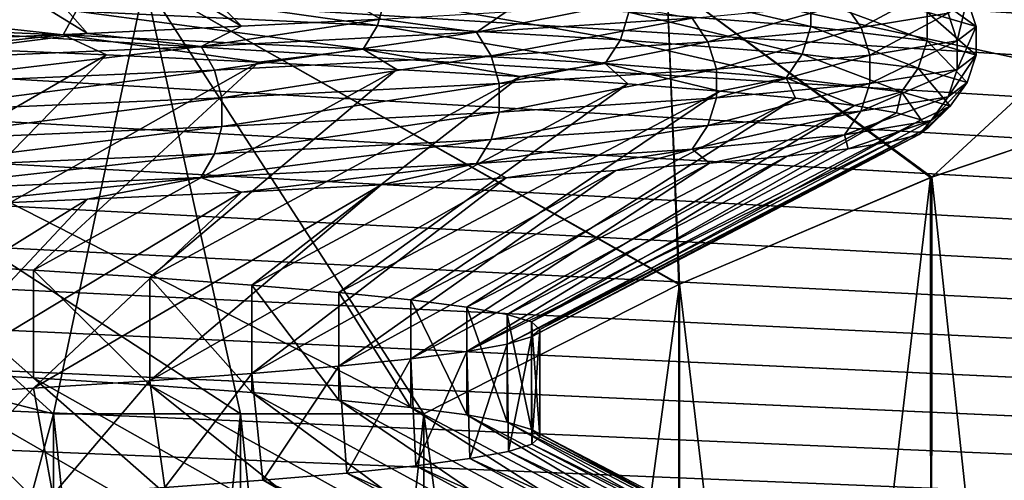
# Model space of a CAD drawing. Header units: metres. Extents: x -205 to 205, y -104 to 104.
# Tile 761 of 1056: x 7.91 to 10.54, y -71.29 to -70.06. Entities that reach past the tile are written whole.
import ezdxf

# ---------------------------------------------------------------- set-up
doc = ezdxf.new("R2010")
doc.units = ezdxf.units.M
doc.layers.add('solid_01_2-CONSUMER_EHM_BOX_SW0001', color=7, linetype='CONTINUOUS')

msp = doc.modelspace()

# ---------------------------------------------------------------- linework, layer by layer
at = {"layer": 'solid_01_2-CONSUMER_EHM_BOX_SW0001'}
for points in [[(27.853924, 67.360435), (-0.010849, -74.95858), (-0.010778, 75.04142)], [(27.853924, 67.360435), (27.752735, 66.82019), (-0.010849, -74.95858)], [(27.752735, 66.82019), (27.752735, 66.262619), (-0.010849, -74.95858)], [(27.752672, -66.17981), (-0.010849, -74.95858), (27.752735, 66.262619)], [(27.752672, -66.17981), (27.752672, -66.737381), (-0.010849, -74.95858)], [(93.25267, -66.17984), (-0.010849, -74.95858), (35.297779, -69.405174)], [(93.25267, -66.17984), (93.25267, -66.737411), (-0.010849, -74.95858)], [(27.752672, -66.737381), (27.853861, -67.277626), (-0.010849, -74.95858)], [(93.25267, -66.737411), (93.353859, -67.277657), (-0.010849, -74.95858)], [(158.75267, -66.737442), (-0.010849, -74.95858), (100.239151, -69.458626)], [(158.75267, -66.737442), (158.853867, -67.277687), (-0.010849, -74.95858)], [(27.853861, -67.277626), (28.054873, -67.797455), (-0.010849, -74.95858)], [(93.353859, -67.277657), (93.554871, -67.797485), (-0.010849, -74.95858)], [(158.853867, -67.277687), (159.054871, -67.797516), (-0.010849, -74.95858)], [(28.054873, -67.797455), (28.344921, -68.264824), (-0.010849, -74.95858)], [(93.554871, -67.797485), (93.844917, -68.264854), (-0.010849, -74.95858)], [(159.054871, -67.797516), (159.344925, -68.264893), (-0.010849, -74.95858)], [(64.96859, -73.553467, 1.5), (5.608599, -67.95858, 1.5), (5.606888, -68.086899, 1.5)], [(64.847527, -73.540863, 1.5), (30.218094, -69.412994, 1.5), (5.608599, -67.95858, 1.5)], [(64.96859, -73.553467, 1.5), (64.847527, -73.540863, 1.5), (5.608599, -67.95858, 1.5)], [(64.96859, -73.553467, 1.5), (5.606888, -68.086899, 1.5), (5.60239, -68.214622, 1.5)], [(64.96859, -73.553467, 1.5), (5.60239, -68.214622, 1.5), (5.595106, -68.341743, 1.5)], [(28.344921, -68.264824), (28.719437, -68.676628), (-0.010849, -74.95858)], [(93.844917, -68.264854), (94.219437, -68.676659), (-0.010849, -74.95858)], [(159.344925, -68.264893), (159.719437, -68.676689), (-0.010849, -74.95858)], [(64.96859, -73.553467, 1.5), (5.595106, -68.341743, 1.5), (5.585034, -68.468269, 1.5)], [(64.96859, -73.553467, 1.5), (5.585034, -68.468269, 1.5), (5.572176, -68.594193, 1.5)], [(64.96859, -73.553467, 1.5), (5.572176, -68.594193, 1.5), (5.556531, -68.719513, 1.5)], [(28.719437, -68.676628), (29.159586, -69.007935), (-0.010849, -74.95858)], [(94.219437, -68.676659), (94.659584, -69.007965), (-0.010849, -74.95858)], [(159.719437, -68.676689), (160.159592, -69.007996), (-0.010849, -74.95858)], [(64.96859, -73.553467, 1.5), (5.556531, -68.719513, 1.5), (5.5381, -68.844246, 1.5)], [(65.089653, -73.563484, 1.5), (5.5381, -68.844246, 1.5), (5.516881, -68.968369, 1.5)], [(5.5381, -68.844246, 1.5), (65.089653, -73.563484, 1.5), (64.96859, -73.553467, 1.5)], [(65.089653, -73.563484, 1.5), (5.516881, -68.968369, 1.5), (5.492876, -69.091904, 1.5)], [(29.159586, -69.007935), (29.656414, -69.25634), (-0.010849, -74.95858)], [(94.659584, -69.007965), (95.15641, -69.256371), (-0.010849, -74.95858)], [(160.159592, -69.007996), (160.656418, -69.256401), (-0.010849, -74.95858)], [(65.089653, -73.563484, 1.5), (5.492876, -69.091904, 1.5), (5.466072, -69.214897, 1.5)], [(65.089653, -73.563484, 1.5), (5.466072, -69.214897, 1.5), (5.436422, -69.337585, 1.5)], [(29.656414, -69.25634), (30.180529, -69.405167), (-0.010849, -74.95858)], [(95.15641, -69.256371), (95.680527, -69.405197), (-0.010849, -74.95858)], [(160.656418, -69.256401), (161.180527, -69.405228), (-0.010849, -74.95858)], [(65.089653, -73.563484, 1.5), (5.436422, -69.337585, 1.5), (5.403945, -69.459885, 1.5)], [(30.180529, -69.405167), (30.739153, -69.458595), (-0.010849, -74.95858)], [(34.739155, -69.458595), (35.297779, -69.405174), (-0.010849, -74.95858)], [(95.680527, -69.405197), (96.239151, -69.458626), (-0.010849, -74.95858)], [(161.180527, -69.405228), (161.739151, -69.458656), (-0.010849, -74.95858)], [(30.739153, -69.458595), (34.739155, -69.458595), (-0.010849, -74.95858)], [(96.239151, -69.458626), (100.239151, -69.458626), (-0.010849, -74.95858)], [(165.739151, -69.458656), (199.989151, -74.958672), (-0.010849, -74.95858)], [(161.739151, -69.458656), (165.739151, -69.458656), (-0.010849, -74.95858)], [(65.089653, -73.563484, 1.5), (5.403945, -69.459885, 1.5), (5.368667, -69.581665, 1.5)], [(7.597834, -69.537926, 29.862995), (7.946103, -69.518211, 29.331995), (8.50268, -70.076935, 30.38413)], [(7.946103, -69.518211, 29.331995), (8.876432, -70.057663, 29.804052), (8.50268, -70.076935, 30.38413)], [(7.214128, -69.557648, 30.369005), (7.597834, -69.537926, 29.862995), (8.09096, -70.096214, 30.938427)], [(7.597834, -69.537926, 29.862995), (8.50268, -70.076935, 30.38413), (8.09096, -70.096214, 30.938427)], [(7.214128, -69.557648, 30.369005), (8.09096, -70.096214, 30.938427), (7.642986, -70.115517, 31.464581)], [(65.089653, -73.563484, 1.5), (5.368667, -69.581665, 1.5), (5.330613, -69.702782, 1.5)], [(65.089653, -73.563484, 1.5), (5.330613, -69.702782, 1.5), (5.289809, -69.82312, 1.5)], [(65.089653, -73.563484, 1.5), (5.289809, -69.82312, 1.5), (5.24628, -69.942543, 1.5)], [(65.089653, -73.563484, 1.5), (5.24628, -69.942543, 1.5), (5.200054, -70.060913, 1.5)], [(6.729696, -69.958572, 37.905228), (6.633528, -70.766273, 39.5), (7.99992, -71.113274, 39.5)], [(6.729695, -69.958572, 11.094772), (7.999918, -71.113274, 9.5), (6.637544, -70.767105, 9.5)], [(6.729695, -69.958572, 11.094772), (8.2443, -69.958572, 11.96923), (7.999918, -71.113274, 9.5)], [(8.49992, -71.113274, 39.222431), (6.729696, -69.958572, 37.905228), (7.99992, -71.113274, 39.5)], [(8.990301, -71.113274, 38.928204), (8.244301, -69.958572, 37.030769), (6.729696, -69.958572, 37.905228)], [(8.49992, -71.113274, 39.222431), (8.990301, -71.113274, 38.928204), (6.729696, -69.958572, 37.905228)], [(8.2443, -69.958572, 11.96923), (8.499919, -71.113274, 9.777568), (7.999918, -71.113274, 9.5)], [(8.079554, -69.963257, 17.83857), (8.060718, -70.036667, 17.854097), (8.865792, -70.074814, 18.973911)], [(8.886509, -70.001411, 18.960999), (8.079554, -69.963257, 17.83857), (8.865792, -70.074814, 18.973911)], [(8.2443, -69.958572, 11.96923), (8.990299, -71.113274, 10.071796), (8.499919, -71.113274, 9.777568)], [(8.2443, -69.958572, 11.96923), (9.673496, -70.766273, 11.255127), (8.990299, -71.113274, 10.071796)], [(8.2443, -69.958572, 11.96923), (9.640162, -69.958572, 13.008693), (9.673496, -70.766273, 11.255127)], [(9.671489, -70.767105, 37.748352), (9.640163, -69.958572, 35.991306), (8.244301, -69.958572, 37.030769)], [(8.990301, -71.113274, 38.928204), (9.671489, -70.767105, 37.748352), (8.244301, -69.958572, 37.030769)], [(9.538647, -69.962975, 20.180109), (9.538561, -70.039558, 20.180149), (10.02497, -70.077713, 21.474247)], [(10.025061, -70.001122, 21.47422), (9.538647, -69.962975, 20.180109), (10.02497, -70.077713, 21.474247)], [(9.640162, -69.958572, 13.008693), (10.347965, -70.480331, 12.423341), (9.673496, -70.766273, 11.255127)], [(9.640162, -69.958572, 13.008693), (10.911625, -69.958572, 14.207689), (10.347965, -70.480331, 12.423341)], [(11.008482, -70.255692, 35.43261), (10.911626, -69.958572, 34.792309), (9.640163, -69.958572, 35.991306)], [(10.344848, -70.481529, 36.582062), (11.008482, -70.255692, 35.43261), (9.640163, -69.958572, 35.991306)], [(9.671489, -70.767105, 37.748352), (10.344848, -70.481529, 36.582062), (9.640163, -69.958572, 35.991306)], [(10.311875, -69.96553, 22.825153), (10.335951, -70.039276, 22.821243), (10.466947, -70.077431, 24.197618)], [(10.442565, -70.003677, 24.198322), (10.311875, -69.96553, 22.825153), (10.466947, -70.077431, 24.197618)], [(10.911625, -69.958572, 14.207689), (11.011723, -70.254715, 13.573002), (10.347965, -70.480331, 12.423341)], [(10.115204, -70.016701, 26.925606), (10.347034, -69.978554, 25.571999), (10.158913, -70.079979, 26.936087)], [(10.347034, -69.978554, 25.571999), (10.391745, -70.041824, 25.576632), (10.158913, -70.079979, 26.936087)], [(7.114635, -69.998512, 16.850397), (7.083917, -70.061844, 16.883423), (8.025915, -70.099998, 17.882792)], [(8.060718, -70.036667, 17.854097), (7.114635, -69.998512, 16.850397), (8.025915, -70.099998, 17.882792)], [(8.886509, -70.001411, 18.960999), (8.865792, -70.074814, 18.973911), (9.516324, -70.112968, 20.19022)], [(9.538561, -70.039558, 20.180149), (8.886509, -70.001411, 18.960999), (9.516324, -70.112968, 20.19022)], [(9.130953, -70.093002, 29.483515), (9.21054, -70.038391, 29.200382), (9.503426, -70.019112, 28.575361)], [(9.130953, -70.093002, 29.483515), (9.503426, -70.019112, 28.575361), (9.707559, -70.054855, 28.237154)], [(9.707559, -70.054855, 28.237154), (10.115204, -70.016701, 26.925606), (9.749506, -70.118126, 28.253302)], [(10.115204, -70.016701, 26.925606), (10.158913, -70.079979, 26.936087), (9.749506, -70.118126, 28.253302)], [(10.025061, -70.001122, 21.47422), (10.02497, -70.077713, 21.474247), (10.335856, -70.11586, 22.821259)], [(10.335951, -70.039276, 22.821243), (10.025061, -70.001122, 21.47422), (10.335856, -70.11586, 22.821259)], [(10.391745, -70.041824, 25.576632), (10.442565, -70.003677, 24.198322), (10.416008, -70.115585, 25.579145)], [(10.442565, -70.003677, 24.198322), (10.466947, -70.077431, 24.197618), (10.416008, -70.115585, 25.579145)], [(8.060718, -70.036667, 17.854097), (8.025915, -70.099998, 17.882792), (8.827514, -70.138145, 18.99777)], [(8.865792, -70.074814, 18.973911), (8.060718, -70.036667, 17.854097), (8.827514, -70.138145, 18.99777)], [(9.130953, -70.093002, 29.483515), (8.876432, -70.057663, 29.804052), (9.21054, -70.038391, 29.200382)], [(9.538561, -70.039558, 20.180149), (9.516324, -70.112968, 20.19022), (10.001599, -70.151115, 21.4813)], [(10.02497, -70.077713, 21.474247), (9.538561, -70.039558, 20.180149), (10.001599, -70.151115, 21.4813)], [(10.158913, -70.079979, 26.936087), (10.391745, -70.041824, 25.576632), (10.182633, -70.153732, 26.941774)], [(10.391745, -70.041824, 25.576632), (10.416008, -70.115585, 25.579145), (10.182633, -70.153732, 26.941774)], [(10.335951, -70.039276, 22.821243), (10.335856, -70.11586, 22.821259), (10.466851, -70.154015, 24.197622)], [(10.466947, -70.077431, 24.197618), (10.335951, -70.039276, 22.821243), (10.466851, -70.154015, 24.197622)], [(65.210548, -73.5709, 1.5), (5.200054, -70.060913, 1.5), (5.151155, -70.178108, 1.5)], [(5.200054, -70.060913, 1.5), (65.210548, -73.5709, 1.5), (65.089653, -73.563484, 1.5)], [(8.025915, -70.099998, 17.882792), (7.083917, -70.061844, 16.883423), (7.69812, -70.134323, 17.59631)], [(8.394477, -70.131149, 30.642696), (8.09096, -70.096214, 30.938427), (8.50268, -70.076935, 30.38413)], [(8.394477, -70.131149, 30.642696), (8.50268, -70.076935, 30.38413), (8.876432, -70.057663, 29.804052)], [(8.394477, -70.131149, 30.642696), (8.876432, -70.057663, 29.804052), (9.130953, -70.093002, 29.483515)], [(8.865792, -70.074814, 18.973911), (8.827514, -70.138145, 18.99777), (9.475237, -70.1763, 20.208826)], [(9.516324, -70.112968, 20.19022), (8.865792, -70.074814, 18.973911), (9.475237, -70.1763, 20.208826)], [(9.130953, -70.093002, 29.483515), (9.707559, -70.054855, 28.237154), (9.170408, -70.156273, 29.505047)], [(9.707559, -70.054855, 28.237154), (9.749506, -70.118126, 28.253302), (9.170408, -70.156273, 29.505047)], [(7.512227, -70.169304, 31.69528), (7.642986, -70.115517, 31.464581), (8.09096, -70.096214, 30.938427)], [(7.512227, -70.169304, 31.69528), (8.09096, -70.096214, 30.938427), (8.394477, -70.131149, 30.642696)], [(8.025915, -70.099998, 17.882792), (7.69812, -70.134323, 17.59631), (8.141747, -70.153603, 18.125114)], [(8.025915, -70.099998, 17.882792), (8.141747, -70.153603, 18.125114), (8.548961, -70.17289, 18.682684)], [(8.827514, -70.138145, 18.99777), (8.025915, -70.099998, 17.882792), (8.548961, -70.17289, 18.682684)], [(8.394477, -70.131149, 30.642696), (9.130953, -70.093002, 29.483515), (8.430749, -70.19442, 30.669239)], [(9.130953, -70.093002, 29.483515), (9.170408, -70.156273, 29.505047), (8.430749, -70.19442, 30.669239)], [(9.749506, -70.118126, 28.253302), (10.158913, -70.079979, 26.936087), (9.772271, -70.191887, 28.262066)], [(10.158913, -70.079979, 26.936087), (10.182633, -70.153732, 26.941774), (9.772271, -70.191887, 28.262066)], [(10.02497, -70.077713, 21.474247), (10.001599, -70.151115, 21.4813), (10.311761, -70.18927, 22.825172)], [(10.335856, -70.11586, 22.821259), (10.02497, -70.077713, 21.474247), (10.311761, -70.18927, 22.825172)], [(10.466947, -70.077431, 24.197618), (10.466851, -70.154015, 24.197622), (10.415913, -70.192162, 25.579136)], [(10.416008, -70.115585, 25.579145), (10.466947, -70.077431, 24.197618), (10.415913, -70.192162, 25.579136)], [(9.170408, -70.156273, 29.505047), (9.749506, -70.118126, 28.253302), (9.191822, -70.230034, 29.516735)], [(9.749506, -70.118126, 28.253302), (9.772271, -70.191887, 28.262066), (9.191822, -70.230034, 29.516735)], [(9.516324, -70.112968, 20.19022), (9.475237, -70.1763, 20.208826), (9.958418, -70.214447, 21.494333)], [(10.001599, -70.151115, 21.4813), (9.516324, -70.112968, 20.19022), (9.958418, -70.214447, 21.494333)], [(10.416008, -70.115585, 25.579145), (10.415913, -70.192162, 25.579136), (10.182541, -70.230316, 26.941751)], [(10.182633, -70.153732, 26.941774), (10.416008, -70.115585, 25.579145), (10.182541, -70.230316, 26.941751)], [(10.335856, -70.11586, 22.821259), (10.311761, -70.18927, 22.825172), (10.442451, -70.227417, 24.198326)], [(10.466851, -70.154015, 24.197622), (10.335856, -70.11586, 22.821259), (10.442451, -70.227417, 24.198326)], [(7.214137, -70.689713, 18.631008), (8.141747, -70.153603, 18.125114), (7.69812, -70.134323, 17.59631)], [(7.214137, -70.689713, 18.631008), (7.597835, -70.70945, 19.137009), (8.141747, -70.153603, 18.125114)], [(7.512227, -70.169304, 31.69528), (8.394477, -70.131149, 30.642696), (7.544686, -70.232574, 31.72637)], [(8.394477, -70.131149, 30.642696), (8.430749, -70.19442, 30.669239), (7.544686, -70.232574, 31.72637)], [(7.597835, -70.70945, 19.137009), (8.548961, -70.17289, 18.682684), (8.141747, -70.153603, 18.125114)], [(8.827514, -70.138145, 18.99777), (8.548961, -70.17289, 18.682684), (8.917938, -70.192177, 19.266413)], [(8.827514, -70.138145, 18.99777), (8.917938, -70.192177, 19.266413), (9.247309, -70.211472, 19.873554)], [(9.475237, -70.1763, 20.208826), (8.827514, -70.138145, 18.99777), (9.247309, -70.211472, 19.873554)], [(10.182633, -70.153732, 26.941774), (10.182541, -70.230316, 26.941751), (9.772182, -70.268463, 28.262032)], [(9.772271, -70.191887, 28.262066), (10.182633, -70.153732, 26.941774), (9.772182, -70.268463, 28.262032)], [(10.001599, -70.151115, 21.4813), (9.958418, -70.214447, 21.494333), (10.267241, -70.252602, 22.832403)], [(10.311761, -70.18927, 22.825172), (10.001599, -70.151115, 21.4813), (10.267241, -70.252602, 22.832403)], [(10.466851, -70.154015, 24.197622), (10.442451, -70.227417, 24.198326), (10.391631, -70.265572, 25.57662)], [(10.415913, -70.192162, 25.579136), (10.466851, -70.154015, 24.197622), (10.391631, -70.265572, 25.57662)], [(65.210548, -73.5709, 1.5), (5.151155, -70.178108, 1.5), (5.099609, -70.293999, 1.5)], [(7.597835, -70.70945, 19.137009), (7.946099, -70.729195, 19.667999), (8.548961, -70.17289, 18.682684)], [(7.946099, -70.729195, 19.667999), (8.917938, -70.192177, 19.266413), (8.548961, -70.17289, 18.682684)], [(8.430749, -70.19442, 30.669239), (9.170408, -70.156273, 29.505047), (8.450437, -70.268188, 30.683645)], [(9.170408, -70.156273, 29.505047), (9.191822, -70.230034, 29.516735), (8.450437, -70.268188, 30.683645)], [(9.475237, -70.1763, 20.208826), (9.247309, -70.211472, 19.873554), (9.535708, -70.230766, 20.501383)], [(9.475237, -70.1763, 20.208826), (9.535708, -70.230766, 20.501383), (9.781768, -70.250069, 21.147194)], [(9.958418, -70.214447, 21.494333), (9.475237, -70.1763, 20.208826), (9.781768, -70.250069, 21.147194)], [(7.544686, -70.232574, 31.72637), (8.430749, -70.19442, 30.669239), (7.562305, -70.306343, 31.743244)], [(8.430749, -70.19442, 30.669239), (8.450437, -70.268188, 30.683645), (7.562305, -70.306343, 31.743244)], [(7.946099, -70.729195, 19.667999), (8.257303, -70.748947, 20.221493), (8.917938, -70.192177, 19.266413)], [(8.257303, -70.748947, 20.221493), (9.247309, -70.211472, 19.873554), (8.917938, -70.192177, 19.266413)], [(9.772271, -70.191887, 28.262066), (9.772182, -70.268463, 28.262032), (9.191737, -70.30661, 29.516689)], [(9.191822, -70.230034, 29.516735), (9.772271, -70.191887, 28.262066), (9.191737, -70.30661, 29.516689)], [(10.415913, -70.192162, 25.579136), (10.391631, -70.265572, 25.57662), (10.158803, -70.303719, 26.93606)], [(10.182541, -70.230316, 26.941751), (10.415913, -70.192162, 25.579136), (10.158803, -70.303719, 26.93606)], [(10.311761, -70.18927, 22.825172), (10.267241, -70.252602, 22.832403), (10.397366, -70.290749, 24.199629)], [(10.442451, -70.227417, 24.198326), (10.311761, -70.18927, 22.825172), (10.397366, -70.290749, 24.199629)], [(8.257303, -70.748947, 20.221493), (8.529999, -70.768723, 20.794901), (9.247309, -70.211472, 19.873554)], [(9.191822, -70.230034, 29.516735), (9.191737, -70.30661, 29.516689), (8.450358, -70.344765, 30.683588)], [(8.450437, -70.268188, 30.683645), (9.191822, -70.230034, 29.516735), (8.450358, -70.344765, 30.683588)], [(8.529999, -70.768723, 20.794901), (9.535708, -70.230766, 20.501383), (9.247309, -70.211472, 19.873554)], [(8.529999, -70.768723, 20.794901), (8.762931, -70.78849, 21.385576), (9.535708, -70.230766, 20.501383)], [(8.762931, -70.78849, 21.385576), (9.781768, -70.250069, 21.147194), (9.535708, -70.230766, 20.501383)], [(10.182541, -70.230316, 26.941751), (10.158803, -70.303719, 26.93606), (9.7494, -70.341873, 28.253262)], [(9.772182, -70.268463, 28.262032), (10.182541, -70.230316, 26.941751), (9.7494, -70.341873, 28.253262)], [(9.958418, -70.214447, 21.494333), (9.781768, -70.250069, 21.147194), (9.984082, -70.269379, 21.808239)], [(9.958418, -70.214447, 21.494333), (9.984082, -70.269379, 21.808239), (10.141444, -70.288689, 22.481525)], [(10.267241, -70.252602, 22.832403), (9.958418, -70.214447, 21.494333), (10.141444, -70.288689, 22.481525)], [(10.442451, -70.227417, 24.198326), (10.397366, -70.290749, 24.199629), (10.346766, -70.328896, 25.571972)], [(10.391631, -70.265572, 25.57662), (10.442451, -70.227417, 24.198326), (10.346766, -70.328896, 25.571972)], [(8.762931, -70.78849, 21.385576), (8.955024, -70.808258, 21.990795), (9.781768, -70.250069, 21.147194)], [(8.955024, -70.808258, 21.990795), (9.984082, -70.269379, 21.808239), (9.781768, -70.250069, 21.147194)], [(10.267241, -70.252602, 22.832403), (10.141444, -70.288689, 22.481525), (10.253412, -70.307999, 23.163832)], [(10.267241, -70.252602, 22.832403), (10.253412, -70.307999, 23.163832), (10.319731, -70.327309, 23.851973)], [(10.397366, -70.290749, 24.199629), (10.267241, -70.252602, 22.832403), (10.319731, -70.327309, 23.851973)], [(10.344848, -70.481529, 36.582062), (10.347961, -76.436821, 36.57666), (11.008482, -70.255692, 35.43261)], [(11.008482, -70.255692, 35.43261), (10.347961, -76.436821, 36.57666), (11.011719, -76.66243, 35.426998)], [(11.011723, -70.254715, 13.573002), (11.008477, -76.661461, 13.567389), (10.347965, -70.480331, 12.423341)], [(8.450437, -70.268188, 30.683645), (8.450358, -70.344765, 30.683588), (7.562235, -70.382912, 31.743177)], [(7.562305, -70.306343, 31.743244), (8.450437, -70.268188, 30.683645), (7.562235, -70.382912, 31.743177)], [(8.955024, -70.808258, 21.990795), (9.105379, -70.827995, 22.607752), (9.984082, -70.269379, 21.808239)], [(9.105379, -70.827995, 22.607752), (10.141444, -70.288689, 22.481525), (9.984082, -70.269379, 21.808239)], [(9.772182, -70.268463, 28.262032), (9.7494, -70.341873, 28.253262), (9.170309, -70.38002, 29.504993)], [(9.191737, -70.30661, 29.516689), (9.772182, -70.268463, 28.262032), (9.170309, -70.38002, 29.504993)], [(10.391631, -70.265572, 25.57662), (10.346766, -70.328896, 25.571972), (10.114942, -70.36705, 26.925543)], [(10.158803, -70.303719, 26.93606), (10.391631, -70.265572, 25.57662), (10.114942, -70.36705, 26.925543)], [(65.210548, -73.5709, 1.5), (5.099609, -70.293999, 1.5), (5.045421, -70.408966, 1.5)], [(9.191737, -70.30661, 29.516689), (9.170309, -70.38002, 29.504993), (8.430658, -70.418167, 30.669172)], [(8.450358, -70.344765, 30.683588), (9.191737, -70.30661, 29.516689), (8.430658, -70.418167, 30.669172)], [(9.105379, -70.827995, 22.607752), (9.213285, -70.847725, 23.233553), (10.141444, -70.288689, 22.481525)], [(9.213285, -70.847725, 23.233553), (10.253412, -70.307999, 23.163832), (10.141444, -70.288689, 22.481525)], [(9.213285, -70.847725, 23.233553), (9.278234, -70.867439, 23.865284), (10.253412, -70.307999, 23.163832)], [(9.278234, -70.867439, 23.865284), (10.319731, -70.327309, 23.851973), (10.253412, -70.307999, 23.163832)], [(10.158803, -70.303719, 26.93606), (10.114942, -70.36705, 26.925543), (9.707308, -70.405197, 28.237057)], [(9.7494, -70.341873, 28.253262), (10.158803, -70.303719, 26.93606), (9.707308, -70.405197, 28.237057)], [(10.397366, -70.290749, 24.199629), (10.340166, -70.346619, 24.542959), (10.314466, -70.365921, 25.233648)], [(10.346766, -70.328896, 25.571972), (10.397366, -70.290749, 24.199629), (10.314466, -70.365921, 25.233648)], [(10.397366, -70.290749, 24.199629), (10.319731, -70.327309, 23.851973), (10.340166, -70.346619, 24.542959)], [(9.278234, -70.867439, 23.865284), (9.299919, -70.887146, 24.5), (10.319731, -70.327309, 23.851973)], [(9.299919, -70.887146, 24.5), (10.340166, -70.346619, 24.542959), (10.319731, -70.327309, 23.851973)], [(10.114942, -70.36705, 26.925543), (10.346766, -70.328896, 25.571972), (10.124404, -70.404518, 26.601648)], [(10.346766, -70.328896, 25.571972), (10.242422, -70.385223, 25.920895), (10.124404, -70.404518, 26.601648)], [(10.346766, -70.328896, 25.571972), (10.314466, -70.365921, 25.233648), (10.242422, -70.385223, 25.920895)], [(8.450358, -70.344765, 30.683588), (8.430658, -70.418167, 30.669172), (7.544606, -70.456322, 31.726292)], [(7.562235, -70.382912, 31.743177), (8.450358, -70.344765, 30.683588), (7.544606, -70.456322, 31.726292)], [(9.7494, -70.341873, 28.253262), (9.707308, -70.405197, 28.237057), (9.130716, -70.443352, 29.483385)], [(9.170309, -70.38002, 29.504993), (9.7494, -70.341873, 28.253262), (9.130716, -70.443352, 29.483385)], [(9.213284, -70.926414, 25.766453), (10.242422, -70.385223, 25.920895), (10.314466, -70.365921, 25.233648)], [(9.278234, -70.906769, 25.134718), (9.213284, -70.926414, 25.766453), (10.314466, -70.365921, 25.233648)], [(9.278234, -70.906769, 25.134718), (10.314466, -70.365921, 25.233648), (10.340166, -70.346619, 24.542959)], [(9.299919, -70.887146, 24.5), (9.278234, -70.906769, 25.134718), (10.340166, -70.346619, 24.542959)], [(9.170309, -70.38002, 29.504993), (9.130716, -70.443352, 29.483385), (8.394259, -70.481499, 30.642538)], [(8.430658, -70.418167, 30.669172), (9.170309, -70.38002, 29.504993), (8.394259, -70.481499, 30.642538)], [(9.105377, -70.946091, 26.392258), (10.124404, -70.404518, 26.601648), (10.242422, -70.385223, 25.920895)], [(9.213284, -70.926414, 25.766453), (9.105377, -70.946091, 26.392258), (10.242422, -70.385223, 25.920895)], [(9.707308, -70.405197, 28.237057), (10.114942, -70.36705, 26.925543), (9.753998, -70.4431, 27.931864)], [(10.114942, -70.36705, 26.925543), (9.961294, -70.423813, 27.272966), (9.753998, -70.4431, 27.931864)], [(10.114942, -70.36705, 26.925543), (10.124404, -70.404518, 26.601648), (9.961294, -70.423813, 27.272966)], [(65.210548, -73.5709, 1.5), (5.045421, -70.408966, 1.5), (4.98857, -70.52317, 1.5)], [(8.430658, -70.418167, 30.669172), (8.394259, -70.481499, 30.642538), (7.512032, -70.519646, 31.695093)], [(7.544606, -70.456322, 31.726292), (8.430658, -70.418167, 30.669172), (7.512032, -70.519646, 31.695093)], [(9.105377, -70.946091, 26.392258), (9.961294, -70.423813, 27.272966), (10.124404, -70.404518, 26.601648)], [(9.130716, -70.443352, 29.483385), (9.707308, -70.405197, 28.237057), (9.210539, -70.481667, 29.200384)], [(9.707308, -70.405197, 28.237057), (9.503425, -70.462387, 28.575363), (9.210539, -70.481667, 29.200384)], [(9.707308, -70.405197, 28.237057), (9.753998, -70.4431, 27.931864), (9.503425, -70.462387, 28.575363)], [(8.394259, -70.481499, 30.642538), (9.130716, -70.443352, 29.483385), (8.502678, -70.520218, 30.384132)], [(9.130716, -70.443352, 29.483385), (8.876431, -70.500938, 29.804054), (8.502678, -70.520218, 30.384132)], [(8.762929, -70.985542, 27.614428), (9.503425, -70.462387, 28.575363), (9.753998, -70.4431, 27.931864)], [(8.955021, -70.96579, 27.009214), (8.762929, -70.985542, 27.614428), (9.753998, -70.4431, 27.931864)], [(9.130716, -70.443352, 29.483385), (9.210539, -70.481667, 29.200384), (8.876431, -70.500938, 29.804054)], [(8.955021, -70.96579, 27.009214), (9.753998, -70.4431, 27.931864), (9.961294, -70.423813, 27.272966)], [(9.105377, -70.946091, 26.392258), (8.955021, -70.96579, 27.009214), (9.961294, -70.423813, 27.272966)], [(8.529999, -71.005325, 28.205097), (9.210539, -70.481667, 29.200384), (9.503425, -70.462387, 28.575363)], [(8.762929, -70.985542, 27.614428), (8.529999, -71.005325, 28.205097), (9.503425, -70.462387, 28.575363)], [(7.512032, -70.519646, 31.695093), (8.394259, -70.481499, 30.642538), (7.642985, -70.5588, 31.464582)], [(8.394259, -70.481499, 30.642538), (8.090959, -70.539497, 30.938429), (7.642985, -70.5588, 31.464582)], [(8.394259, -70.481499, 30.642538), (8.502678, -70.520218, 30.384132), (8.090959, -70.539497, 30.938429)], [(8.257304, -71.025108, 28.778503), (8.876431, -70.500938, 29.804054), (9.210539, -70.481667, 29.200384)], [(8.529999, -71.005325, 28.205097), (8.257304, -71.025108, 28.778503), (9.210539, -70.481667, 29.200384)], [(9.671489, -70.767105, 37.748352), (9.673493, -76.150879, 37.744873), (10.344848, -70.481529, 36.582062)], [(10.344848, -70.481529, 36.582062), (9.673493, -76.150879, 37.744873), (10.347961, -76.436821, 36.57666)], [(10.347965, -70.480331, 12.423341), (10.344842, -76.435623, 12.417939), (9.673496, -70.766273, 11.255127)], [(10.347965, -70.480331, 12.423341), (11.008477, -76.661461, 13.567389), (10.344842, -76.435623, 12.417939)], [(65.210548, -73.5709, 1.5), (4.98857, -70.52317, 1.5), (4.929034, -70.63649, 1.5)], [(7.597824, -71.064583, 29.863007), (8.090959, -70.539497, 30.938429), (8.502678, -70.520218, 30.384132)], [(7.946097, -71.044861, 29.332003), (7.597824, -71.064583, 29.863007), (8.502678, -70.520218, 30.384132)], [(7.946097, -71.044861, 29.332003), (8.502678, -70.520218, 30.384132), (8.876431, -70.500938, 29.804054)], [(8.257304, -71.025108, 28.778503), (7.946097, -71.044861, 29.332003), (8.876431, -70.500938, 29.804054)], [(7.214112, -71.084305, 30.369022), (7.642985, -70.5588, 31.464582), (8.090959, -70.539497, 30.938429)], [(7.597824, -71.064583, 29.863007), (7.214112, -71.084305, 30.369022), (8.090959, -70.539497, 30.938429)], [(65.210548, -73.5709, 1.5), (4.929034, -70.63649, 1.5), (4.866793, -70.748802, 1.5)], [(7.597835, -70.70945, 19.137009), (7.597789, -70.997391, 19.136944), (7.946068, -71.017067, 19.667948)], [(7.597835, -70.70945, 19.137009), (7.946068, -71.017067, 19.667948), (7.946099, -70.729195, 19.667999)], [(7.946099, -70.729195, 19.667999), (7.946068, -71.017067, 19.667948), (8.257282, -71.036758, 20.221455)], [(7.946099, -70.729195, 19.667999), (8.257282, -71.036758, 20.221455), (8.257303, -70.748947, 20.221493)], [(65.210548, -73.5709, 1.5), (4.866793, -70.748802, 1.5), (4.801825, -70.859978, 1.5)], [(8.257303, -70.748947, 20.221493), (8.257282, -71.036758, 20.221455), (8.529985, -71.056442, 20.794872)], [(8.257303, -70.748947, 20.221493), (8.529985, -71.056442, 20.794872), (8.529999, -70.768723, 20.794901)], [(6.637544, -70.767105, 9.5), (7.999918, -71.113274, 9.5), (6.633523, -76.150871, 9.5)], [(6.633528, -70.766273, 39.5), (6.637541, -76.15004, 39.5), (7.999917, -75.803871, 39.5)], [(6.633528, -70.766273, 39.5), (7.999917, -75.803871, 39.5), (7.99992, -71.113274, 39.5)], [(8.529999, -70.768723, 20.794901), (8.529985, -71.056442, 20.794872), (8.762923, -71.076126, 21.385557)], [(8.529999, -70.768723, 20.794901), (8.762923, -71.076126, 21.385557), (8.762931, -70.78849, 21.385576)], [(9.673496, -70.766273, 11.255127), (9.671484, -76.150047, 11.251648), (8.990296, -75.803871, 10.071796)], [(9.673496, -70.766273, 11.255127), (8.990296, -75.803871, 10.071796), (8.990299, -71.113274, 10.071796)], [(8.990301, -71.113274, 38.928204), (9.673493, -76.150879, 37.744873), (9.671489, -70.767105, 37.748352)], [(9.673496, -70.766273, 11.255127), (10.344842, -76.435623, 12.417939), (9.671484, -76.150047, 11.251648)], [(8.762931, -70.78849, 21.385576), (8.762923, -71.076126, 21.385557), (8.95502, -71.095825, 21.990782)], [(8.762931, -70.78849, 21.385576), (8.95502, -71.095825, 21.990782), (8.955024, -70.808258, 21.990795)], [(8.955024, -70.808258, 21.990795), (8.95502, -71.095825, 21.990782), (9.105377, -71.115532, 22.607744)], [(8.955024, -70.808258, 21.990795), (9.105377, -71.115532, 22.607744), (9.105379, -70.827995, 22.607752)], [(9.105379, -70.827995, 22.607752), (9.105377, -71.115532, 22.607744), (9.213284, -71.135239, 23.233551)], [(9.105379, -70.827995, 22.607752), (9.213284, -71.135239, 23.233551), (9.213285, -70.847725, 23.233553)], [(65.210548, -73.5709, 1.5), (4.801825, -70.859978, 1.5), (4.734108, -70.969894, 1.5)], [(9.213285, -70.847725, 23.233553), (9.213284, -71.135239, 23.233551), (9.278234, -71.154961, 23.865284)], [(9.213285, -70.847725, 23.233553), (9.278234, -71.154961, 23.865284), (9.278234, -70.867439, 23.865284)], [(9.278234, -70.867439, 23.865284), (9.278234, -71.154961, 23.865284), (9.299919, -71.17469, 24.5)], [(9.278234, -70.867439, 23.865284), (9.299919, -71.17469, 24.5), (9.299919, -70.887146, 24.5)], [(9.299919, -70.887146, 24.5), (9.279092, -71.194107, 25.122063), (9.278234, -70.906769, 25.134718)], [(9.299919, -70.887146, 24.5), (9.299919, -71.17469, 24.5), (9.279092, -71.194107, 25.122063)], [(9.278234, -70.906769, 25.134718), (9.216703, -71.213501, 25.741325), (9.213284, -70.926414, 25.766453)], [(9.278234, -70.906769, 25.134718), (9.279092, -71.194107, 25.122063), (9.216703, -71.213501, 25.741325)], [(9.213284, -70.926414, 25.766453), (9.113037, -71.232857, 26.355015), (9.105377, -70.946091, 26.392258)], [(9.213284, -70.926414, 25.766453), (9.216703, -71.213501, 25.741325), (9.113037, -71.232857, 26.355015)], [(65.210548, -73.5709, 1.5), (4.734108, -70.969894, 1.5), (4.663623, -71.078423, 1.5)], [(8.955021, -70.96579, 27.009214), (8.783926, -71.271477, 27.554705), (8.762929, -70.985542, 27.614428)], [(8.955021, -70.96579, 27.009214), (8.968559, -71.25219, 26.960384), (8.783926, -71.271477, 27.554705)], [(9.105377, -70.946091, 26.392258), (8.968559, -71.25219, 26.960384), (8.955021, -70.96579, 27.009214)], [(9.105377, -70.946091, 26.392258), (9.113037, -71.232857, 26.355015), (8.968559, -71.25219, 26.960384)], [(7.214072, -70.977707, 18.630928), (7.692921, -71.505119, 17.590708), (8.137596, -71.524422, 18.119987)], [(7.597789, -70.997391, 19.136944), (7.214072, -70.977707, 18.630928), (8.137596, -71.524422, 18.119987)], [(7.597789, -70.997391, 19.136944), (8.137596, -71.524422, 18.119987), (8.545636, -71.543724, 18.677656)], [(7.946068, -71.017067, 19.667948), (7.597789, -70.997391, 19.136944), (8.545636, -71.543724, 18.677656)], [(8.762929, -70.985542, 27.614428), (8.559963, -71.290726, 28.135332), (8.529999, -71.005325, 28.205097)], [(8.762929, -70.985542, 27.614428), (8.783926, -71.271477, 27.554705), (8.559963, -71.290726, 28.135332)], [(7.946068, -71.017067, 19.667948), (8.545636, -71.543724, 18.677656), (8.915107, -71.563019, 19.261328)], [(8.257282, -71.036758, 20.221455), (7.946068, -71.017067, 19.667948), (8.915107, -71.563019, 19.261328)], [(8.529999, -71.005325, 28.205097), (8.297663, -71.30999, 28.699696), (8.257304, -71.025108, 28.778503)], [(8.529999, -71.005325, 28.205097), (8.559963, -71.290726, 28.135332), (8.297663, -71.30999, 28.699696)], [(7.946097, -71.044861, 29.332003), (7.662845, -71.348686, 29.769684), (7.597824, -71.064583, 29.863007)], [(7.946097, -71.044861, 29.332003), (7.998181, -71.329315, 29.245293), (7.662845, -71.348686, 29.769684)], [(8.257304, -71.025108, 28.778503), (7.998181, -71.329315, 29.245293), (7.946097, -71.044861, 29.332003)], [(8.257304, -71.025108, 28.778503), (8.297663, -71.30999, 28.699696), (7.998181, -71.329315, 29.245293)], [(8.257282, -71.036758, 20.221455), (8.915107, -71.563019, 19.261328), (9.244714, -71.582314, 19.868269)], [(8.529985, -71.056442, 20.794872), (8.257282, -71.036758, 20.221455), (9.244714, -71.582314, 19.868269)], [(8.529985, -71.056442, 20.794872), (9.244714, -71.582314, 19.868269), (9.533235, -71.601601, 20.495691)], [(8.762923, -71.076126, 21.385557), (8.529985, -71.056442, 20.794872), (9.533235, -71.601601, 20.495691)], [(8.762923, -71.076126, 21.385557), (9.533235, -71.601601, 20.495691), (9.779425, -71.62088, 21.140793)], [(8.95502, -71.095825, 21.990782), (8.762923, -71.076126, 21.385557), (9.779425, -71.62088, 21.140793)], [(65.210548, -73.5709, 1.5), (4.663623, -71.078423, 1.5), (4.590346, -71.18544, 1.5)], [(8.95502, -71.095825, 21.990782), (9.779425, -71.62088, 21.140793), (9.981972, -71.64016, 21.800552)], [(9.105377, -71.115532, 22.607744), (8.95502, -71.095825, 21.990782), (9.981972, -71.64016, 21.800552)], [(7.999918, -71.113274, 9.5), (7.999915, -75.803871, 9.5), (6.633523, -76.150871, 9.5)], [(8.499919, -71.113274, 9.777568), (8.499915, -75.803871, 9.777568), (7.999915, -75.803871, 9.5)], [(8.499919, -71.113274, 9.777568), (7.999915, -75.803871, 9.5), (7.999918, -71.113274, 9.5)], [(7.99992, -71.113274, 39.5), (7.999917, -75.803871, 39.5), (8.499916, -75.803871, 39.222431)], [(8.49992, -71.113274, 39.222431), (7.99992, -71.113274, 39.5), (8.499916, -75.803871, 39.222431)], [(8.990299, -71.113274, 10.071796), (8.990296, -75.803871, 10.071796), (8.499915, -75.803871, 9.777568)], [(8.990299, -71.113274, 10.071796), (8.499915, -75.803871, 9.777568), (8.499919, -71.113274, 9.777568)], [(8.49992, -71.113274, 39.222431), (8.499916, -75.803871, 39.222431), (8.990297, -75.803871, 38.928204)], [(8.49992, -71.113274, 39.222431), (8.990297, -75.803871, 38.928204), (8.990301, -71.113274, 38.928204)], [(8.990301, -71.113274, 38.928204), (8.990297, -75.803871, 38.928204), (9.673493, -76.150879, 37.744873)], [(9.105377, -71.115532, 22.607744), (9.981972, -71.64016, 21.800552), (10.139736, -71.659431, 22.472307)], [(9.213284, -71.135239, 23.233551), (9.105377, -71.115532, 22.607744), (10.139736, -71.659431, 22.472307)], [(9.213284, -71.135239, 23.233551), (10.139736, -71.659431, 22.472307), (10.252153, -71.678711, 23.153389)], [(9.278234, -71.154961, 23.865284), (9.213284, -71.135239, 23.233551), (10.252153, -71.678711, 23.153389)], [(9.278234, -71.154961, 23.865284), (10.319026, -71.698006, 23.841021), (9.299919, -71.17469, 24.5)], [(9.278234, -71.154961, 23.865284), (10.252153, -71.678711, 23.153389), (10.319026, -71.698006, 23.841021)], [(10.340084, -71.717316, 24.532125), (9.279092, -71.194107, 25.122063), (9.299919, -71.17469, 24.5)], [(10.319026, -71.698006, 23.841021), (10.340084, -71.717316, 24.532125), (9.299919, -71.17469, 24.5)], [(65.210548, -73.5709, 1.5), (4.590346, -71.18544, 1.5), (4.514258, -71.290817, 1.5)], [(10.315073, -71.736641, 25.223368), (9.216703, -71.213501, 25.741325), (9.279092, -71.194107, 25.122063)], [(10.340084, -71.717316, 24.532125), (10.315073, -71.736641, 25.223368), (9.279092, -71.194107, 25.122063)], [(10.126344, -71.775276, 26.59296), (8.968559, -71.25219, 26.960384), (9.113037, -71.232857, 26.355015)], [(10.243798, -71.755959, 25.911396), (9.113037, -71.232857, 26.355015), (9.216703, -71.213501, 25.741325)], [(10.243798, -71.755959, 25.911396), (10.126344, -71.775276, 26.59296), (9.113037, -71.232857, 26.355015)], [(10.315073, -71.736641, 25.223368), (10.243798, -71.755959, 25.911396), (9.216703, -71.213501, 25.741325)], [(9.963485, -71.794594, 27.265306), (8.783926, -71.271477, 27.554705), (8.968559, -71.25219, 26.960384)], [(10.126344, -71.775276, 26.59296), (9.963485, -71.794594, 27.265306), (8.968559, -71.25219, 26.960384)], [(9.756225, -71.813919, 27.925329), (8.559963, -71.290726, 28.135332), (8.783926, -71.271477, 27.554705)], [(9.963485, -71.794594, 27.265306), (9.756225, -71.813919, 27.925329), (8.783926, -71.271477, 27.554705)], [(9.505638, -71.833229, 28.569845), (8.297663, -71.30999, 28.699696), (8.559963, -71.290726, 28.135332)], [(9.756225, -71.813919, 27.925329), (9.505638, -71.833229, 28.569845), (8.559963, -71.290726, 28.135332)]]:
    msp.add_3dface(points, dxfattribs=at)

doc.saveas('drawing.dxf')
